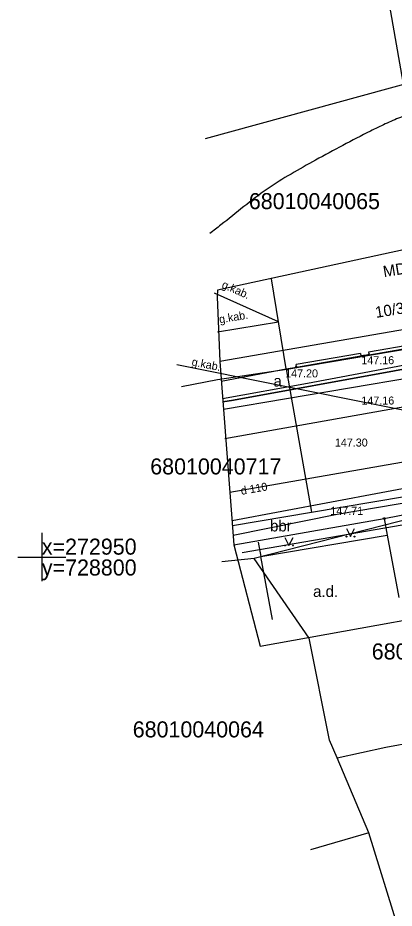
# Model space of a CAD drawing. Extents: x 728710 to 728960, y 272811 to 273475.
# Drawn here: x 728798.5 to 728822, y 272928.1 to 272983.6 of the extents above; entities that cross this region are included whole.
import ezdxf

# ---------------------------------------------------------------- set-up
doc = ezdxf.new("R2010")
doc.units = 0
for name, color, linetype in [('GEOD_ELEM_####_TKST_#', 7, 'Continuous'), ('GEOD_KORD_####_TKST_#', 7, 'Continuous'), ('Level 10', 7, 'Continuous'), ('Level 17', 7, 'Continuous'), ('Level 23', 7, 'Continuous'), ('Level 27', 7, 'Continuous'), ('Level 3', 7, 'Continuous'), ('Level 4', 7, 'Continuous'), ('Level 41', 7, 'Continuous'), ('Level 48', 7, 'Continuous'), ('Level 55', 7, 'Continuous'), ('Level 56', 7, 'Continuous'), ('Level 57', 7, 'Continuous'), ('Level 58', 7, 'Continuous'), ('Level 59', 7, 'Continuous'), ('Level 62', 7, 'Continuous'), ('Level 9', 7, 'Continuous'), ('PNTNO', 7, 'Continuous'), ('RAMI_UZMR_####_####_#', 7, 'Continuous'), ('RELJ_ELEM_####_####_#', 7, 'Continuous'), ('ROBZ_ELEM_####_####_#', 7, 'Continuous'), ('ROBZ_KADS_####_TKST_#', 7, 'Continuous'), ('ROBZ_UZMR_####_####_#', 7, 'Continuous'), ('SAKT_VADV_PKAB_TKST_#', 7, 'Continuous'), ('TERT_ELEM_####_####_#', 7, 'Continuous'), ('TERT_KOKR_####_####_#', 7, 'Continuous'), ('TERT_KONT_####_####_#', 7, 'Continuous')]:
    doc.layers.add(name, color=color, linetype=linetype)

msp = doc.modelspace()

# ---------------------------------------------------------------- linework, layer by layer
at = {"layer": 'GEOD_ELEM_####_TKST_#'}
msp.add_lwpolyline([(728811.293, 272959.669), (728811.951, 272959.783), (728832.038, 272963.44), (728833.873, 272963.761), (728834.677, 272963.862), (728834.716, 272964.011), (728834.498, 272965.033), (728834.427, 272965.397), (728834.432, 272965.54)], dxfattribs=at)
at = {"layer": 'Level 10'}
for p, q in [((728800, 272951.5), (728800, 272950)), ((728798.5, 272950), (728800, 272950)), ((728800, 272950), (728800, 272948.5)), ((728800, 272950), (728801.5, 272950))]:
    msp.add_line(p, q, dxfattribs=at)
at = {"layer": 'Level 17'}
msp.add_line((728811.727, 272954.054), (728823.317, 272956.063), dxfattribs=at)
at = {"layer": 'Level 23'}
msp.add_lwpolyline([(728811.406, 272957.38), (728823.226, 272959.486)], dxfattribs=at)
at = {"layer": 'Level 27'}
msp.add_lwpolyline([(728814.389, 272946.108), (728813.654, 272950.038), (728821.546, 272951.357), (728822.271, 272947.481)], dxfattribs=at)
at = {"layer": 'Level 3'}
for p, q in [((728815.234, 272961.74), (728814.318, 272967.337)), ((728827.684, 272964.024), (728820.383, 272962.77)), ((728820.383, 272962.77), (728820.41, 272962.613)), ((728819.869, 272962.681), (728815.858, 272961.993)), ((728819.869, 272962.681), (728819.894, 272962.538)), ((728820.41, 272962.613), (728819.894, 272962.538)), ((728815.234, 272961.74), (728815.882, 272961.845)), ((728815.882, 272961.845), (728815.858, 272961.993)), ((728811.185, 272961.072), (728811.215, 272961.077))]:
    msp.add_line(p, q, dxfattribs=at)
at = {"layer": 'Level 4'}
for p, q in [((728820.41, 272962.613), (728827.709, 272963.879)), ((728815.882, 272961.846), (728819.894, 272962.538)), ((728811.193, 272960.966), (728815.234, 272961.74)), ((728811.188, 272961.034), (728811.215, 272961.077)), ((728821.35, 272952.404), (728827.594, 272953.632)), ((728811.981, 272950.771), (728821.35, 272952.404)), ((728821.35, 272952.404), (728821.546, 272951.357)), ((728813.486, 272950.934), (728813.654, 272950.038))]:
    msp.add_line(p, q, dxfattribs=at)
for points in [[(728811.329, 272959.211), (728823.111, 272961.205), (728834.913, 272963.328)], [(728811.865, 272952.269), (728824.272, 272954.596), (728835.398, 272956.598)]]:
    msp.add_lwpolyline(points, dxfattribs=at)
at = {"layer": 'Level 41'}
msp.add_line((728815.234, 272961.74), (728816.826, 272952.795), dxfattribs=at)
msp.add_lwpolyline([(728811.889, 272951.962), (728816.826, 272952.795), (728834.47, 272955.772), (728838.603, 272956.561), (728846.624, 272958.09), (728847.01, 272957.116)], dxfattribs=at)
at = {"layer": 'Level 48'}
for centre in [(728820.41, 272962.613), (728815.879, 272961.846), (728821.35, 272952.404)]:
    msp.add_circle(centre, 0.05, dxfattribs=at)
at = {"layer": 'Level 9'}
msp.add_lwpolyline([(728811.215, 272961.077), (728811.184, 272961.083)], dxfattribs=at)
at = {"layer": 'RAMI_UZMR_####_####_#'}
for p, q in [((728814.755, 272964.668), (728810.77, 272966.441)), ((728810.956, 272964.035), (728814.755, 272964.668))]:
    msp.add_line(p, q, dxfattribs=at)
for points in [[(728810.894, 273070.336), (728816.634, 273032.011), (728817.26, 273023.998), (728805.412, 273016.121), (728806.079, 273011.62), (728806.601, 273008.097), (728806.659, 273004.632), (728817.58, 273007.699), (728824.279, 272969.525), (728810.963, 272966.628), (728810.935, 272966.213), (728811.098, 272962.191), (728811.981, 272950.771), (728813.612, 272944.45), (728830.483, 272947.485), (728837.542, 272895.947)], [(728846.661, 272954.322), (728808.413, 272961.978)]]:
    msp.add_lwpolyline(points, dxfattribs=at)
at = {"layer": 'RELJ_ELEM_####_####_#'}
msp.add_lwpolyline([(728834.432, 272965.54), (728834.469, 272965.147), (728834.567, 272964.725), (728834.647, 272964.268), (728834.693, 272963.982), (728834.677, 272963.862), (728833.915, 272963.774), (728833.593, 272963.726), (728832.038, 272963.44), (728811.951, 272959.783), (728811.293, 272959.669)], dxfattribs=at)
at = {"layer": 'ROBZ_ELEM_####_####_#'}
for points in [[(728833.431, 272966.054), (728811.098, 272962.191)], [(728835.228, 272954.187), (728812.493, 272950.254)]]:
    msp.add_lwpolyline(points, dxfattribs=at)
at = {"layer": 'ROBZ_UZMR_####_####_#'}
for p, q in [((728810.211, 272976.079), (728830.282, 272981.594)), ((728815.289, 272961.715), (728832.964, 272964.716)), ((728810.948, 272961.06), (728815.289, 272961.715)), ((728808.714, 272960.631), (728810.948, 272961.06)), ((728827.596, 272953.561), (728813.248, 272949.914)), ((728813.248, 272949.914), (728811.233, 272949.693)), ((728816.681, 272944.941), (728813.248, 272949.914)), ((728817.947, 272938.583), (728816.681, 272944.941)), ((728818.413, 272937.481), (728817.947, 272938.583)), ((728821.453, 272938.149), (728824.986, 272938.815)), ((728818.413, 272937.481), (728821.453, 272938.149)), ((728820.394, 272932.807), (728818.413, 272937.481)), ((728820.394, 272932.807), (728816.762, 272931.745)), ((728827.097, 272911.252), (728820.394, 272932.807))]:
    msp.add_line(p, q, dxfattribs=at)
at = {"layer": 'TERT_ELEM_####_####_#'}
msp.add_line((728811.936, 272951.357), (728818.416, 272952.665), dxfattribs=at)
for points in [[(728811.277, 272959.875), (728816.573, 272960.847), (728822.985, 272962.05), (728830.511, 272963.377), (728833.804, 272963.973)], [(728818.416, 272952.665), (728833.398, 272955.21), (728835.006, 272955.353), (728835.494, 272955.433)]]:
    msp.add_lwpolyline(points, dxfattribs=at)
msp.add_spline([(728831.245, 272978.471), (728829.122, 272978.366), (728827.489, 272978.251), (728826.673, 272978.178), (728825.857, 272978.103), (728825.278, 272978.043), (728824.701, 272977.969), (728824.126, 272977.879), (728823.552, 272977.774), (728822.951, 272977.619), (728822.367, 272977.405), (728821.422, 272976.994), (728820.495, 272976.548), (728817.073, 272974.736), (728814.062, 272972.937), (728811.171, 272970.703), (728810.481, 272970.168)], degree=3, dxfattribs=at)
at = {"layer": 'TERT_KONT_####_####_#'}
for p, q in [((728819.001, 272951.776), (728819.251, 272951.276)), ((728819.251, 272951.276), (728819.501, 272951.776)), ((728815.167, 272951.223), (728815.417, 272950.723)), ((728815.417, 272950.723), (728815.667, 272951.223))]:
    msp.add_line(p, q, dxfattribs=at)
for centre, radius in [((728819.001, 272951.275), 0.028), ((728819.501, 272951.275), 0.0263), ((728815.167, 272950.722), 0.028), ((728815.667, 272950.722), 0.0263)]:
    msp.add_circle(centre, radius, dxfattribs=at)

# ---------------------------------------------------------------- texts
at = {"layer": 'GEOD_KORD_####_TKST_#'}
for s, p in [('x=272950', (728800, 272950.15)), ('y=728800', (728800, 272948.85))]:
    msp.add_text(s, height=1, dxfattribs=at).set_placement(p)
at = {"layer": 'Level 55'}
msp.add_text('d 110', height=0.5, rotation=9.8357, dxfattribs=at).set_placement((728812.454, 272953.876))
at = {"layer": 'Level 56'}
msp.add_text(' 147.16', height=0.5, dxfattribs=at).set_placement((728819.75, 272959.506))
at = {"layer": 'Level 57'}
for s, p in [(' 147.16', (728819.745, 272962.021)), (' 147.20', (728814.994, 272961.199)), (' 147.71', (728817.809, 272952.632))]:
    msp.add_text(s, height=0.5, dxfattribs=at).set_placement(p)
at = {"layer": 'Level 58'}
for s, p in [('a', (728814.447, 272960.624)), ('bbr', (728814.235, 272951.598))]:
    msp.add_text(s, height=0.7, dxfattribs=at).set_placement(p)
at = {"layer": 'Level 59'}
msp.add_text('MDZ', height=0.7, rotation=9.298, dxfattribs=at).set_placement((728821.342, 272967.441))
at = {"layer": 'Level 62'}
msp.add_text('10/38', height=0.7, rotation=9.298, dxfattribs=at).set_placement((728820.852, 272964.903))
at = {"layer": 'PNTNO'}
msp.add_text(' 147.30', height=0.5, dxfattribs=at).set_placement((728818.095, 272956.887))
at = {"layer": 'ROBZ_KADS_####_TKST_#'}
for s, p in [('68010040065', (728812.912, 272971.684)), ('68010040717', (728806.761, 272955.15)), ('68010040090', (728820.58, 272943.619)), ('68010040064', (728805.669, 272938.761))]:
    msp.add_text(s, height=1, dxfattribs=at).set_placement(p)
at = {"layer": 'SAKT_VADV_PKAB_TKST_#'}
for rotation, p in [(336.009, (728811.177, 272966.808)), (9.455, (728811.099, 272964.565)), (348.6811, (728809.318, 272961.95))]:
    msp.add_text('g.kab.', height=0.5, rotation=rotation, dxfattribs=at).set_placement(p)
at = {"layer": 'TERT_KOKR_####_####_#'}
msp.add_text('a.d.', height=0.7, dxfattribs=at).set_placement((728816.919, 272947.515))

doc.saveas('drawing.dxf')
